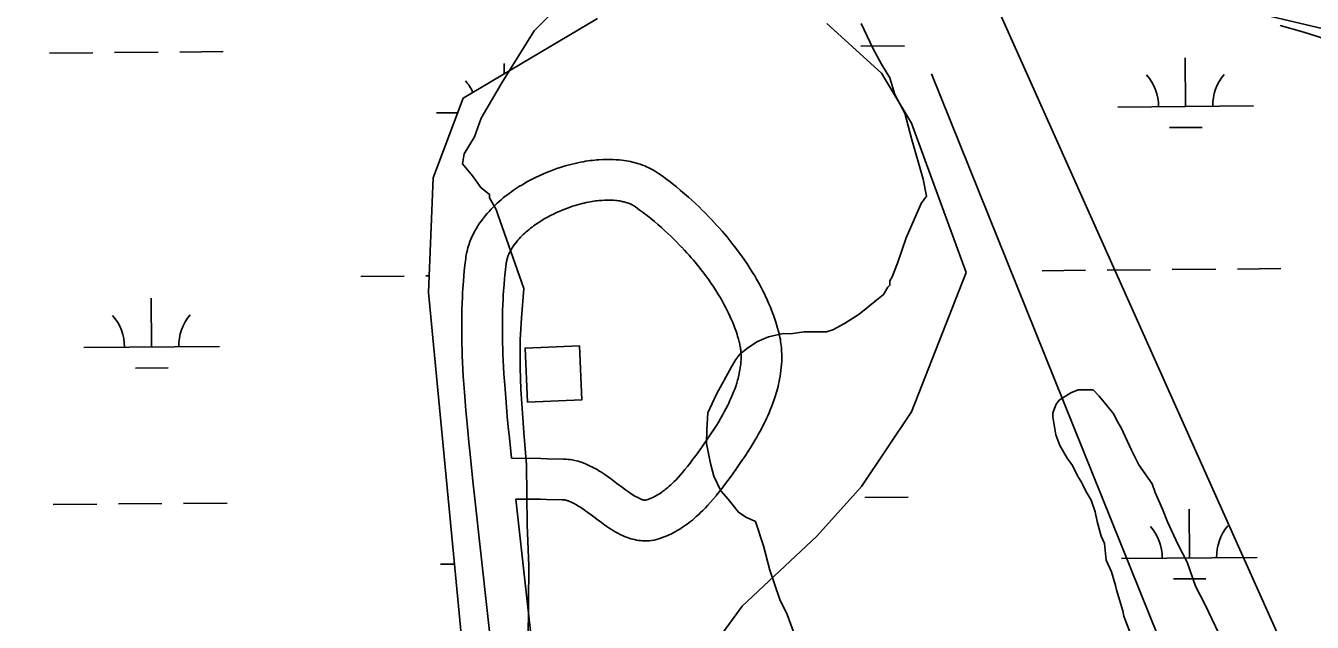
# Model space of a CAD drawing. Extents: x 3567028 to 3605064, y 510945 to 536587.
# Drawn here: x 3595142 to 3596090, y 529236 to 529676 of the extents above; entities that cross this region are included whole.
import ezdxf

# ---------------------------------------------------------------- set-up
doc = ezdxf.new("R2010")
doc.units = 0
for name, color, linetype in [('V-BLDG-OTLN', 7, 'Continuous'), ('V-ROAD-CNTR', 7, 'Continuous'), ('V-SITE-VEGE', 7, 'Continuous'), ('V-UTIL-LINE', 7, 'Continuous'), ('V-WETL-SWMP', 7, 'Continuous')]:
    doc.layers.add(name, color=color, linetype=linetype)

msp = doc.modelspace()

# ---------------------------------------------------------------- linework, layer by layer
at = {"layer": 'V-BLDG-OTLN'}
msp.add_lwpolyline([(3595512.07, 529398.45), (3595552.03, 529400.17), (3595550.32, 529440.13), (3595510.35, 529438.41)], close=True, dxfattribs=at)
at = {"layer": 'V-ROAD-CNTR'}
for points in [[(3595479.65, 529534.24), (3595480.91, 529535.83), (3595482.33, 529537.52), (3595483.78, 529539.15), (3595485.24, 529540.73), (3595486.72, 529542.24), (3595488.21, 529543.71), (3595489.71, 529545.12), (3595491.22, 529546.47), (3595492.73, 529547.78), (3595494.26, 529549.05), (3595495.77, 529550.27), (3595497.29, 529551.44), (3595498.81, 529552.58), (3595500.33, 529553.67), (3595501.84, 529554.73), (3595503.35, 529555.75), (3595504.84, 529556.72), (3595506.33, 529557.67), (3595507.82, 529558.58), (3595509.33, 529559.48), (3595512.22, 529561.13), (3595515.11, 529562.68), (3595517.95, 529564.11), (3595520.73, 529565.44), (3595523.45, 529566.66), (3595526.11, 529567.79), (3595528.71, 529568.83), (3595531.25, 529569.79), (3595533.72, 529570.67), (3595536.12, 529571.47), (3595538.46, 529572.21), (3595540.73, 529572.88), (3595542.94, 529573.48), (3595545.08, 529574.03), (3595547.16, 529574.53), (3595549.18, 529574.98), (3595551.14, 529575.38), (3595553.03, 529575.73), (3595554.87, 529576.05), (3595556.65, 529576.32), (3595558.37, 529576.56), (3595560.04, 529576.77), (3595561.66, 529576.94), (3595563.21, 529577.09), (3595564.78, 529577.21), (3595567.65, 529577.37), (3595570.37, 529577.45), (3595572.93, 529577.45), (3595575.31, 529577.38), (3595577.54, 529577.26), (3595579.61, 529577.09), (3595581.55, 529576.89), (3595583.35, 529576.65), (3595585.04, 529576.39), (3595586.61, 529576.11), (3595588.08, 529575.82), (3595589.45, 529575.51), (3595590.8, 529575.18), (3595593.1, 529574.54), (3595595.16, 529573.89), (3595596.95, 529573.26), (3595598.5, 529572.65), (3595599.84, 529572.09), (3595601.07, 529571.53), (3595602.98, 529570.59), (3595604.48, 529569.79), (3595605.64, 529569.11), (3595607.22, 529568.13), (3595608.72, 529567.12), (3595610.52, 529565.83), (3595612.22, 529564.6), (3595613.88, 529563.37), (3595615.53, 529562.13), (3595617.14, 529560.89), (3595618.75, 529559.64), (3595621.86, 529557.15), (3595624.88, 529554.66), (3595627.81, 529552.17), (3595630.63, 529549.7), (3595633.35, 529547.26), (3595635.96, 529544.84), (3595638.49, 529542.44), (3595640.91, 529540.08), (3595643.25, 529537.75), (3595645.49, 529535.47), (3595647.59, 529533.28)], [(3595503.15, 529515.59), (3595504.15, 529516.85), (3595505.06, 529517.93), (3595506, 529518.99), (3595506.96, 529520.04), (3595507.96, 529521.06), (3595508.98, 529522.05), (3595510.02, 529523.03), (3595511.08, 529523.98), (3595512.15, 529524.91), (3595513.24, 529525.82), (3595514.34, 529526.7), (3595515.45, 529527.56), (3595516.57, 529528.4), (3595517.69, 529529.21), (3595518.82, 529529.99), (3595519.95, 529530.76), (3595521.08, 529531.5), (3595522.21, 529532.22), (3595523.34, 529532.91), (3595524.43, 529533.55), (3595526.73, 529534.87), (3595528.97, 529536.07), (3595531.18, 529537.18), (3595533.35, 529538.22), (3595535.47, 529539.17), (3595537.56, 529540.06), (3595539.59, 529540.87), (3595541.57, 529541.62), (3595543.5, 529542.31), (3595545.37, 529542.93), (3595547.19, 529543.5), (3595548.95, 529544.02), (3595550.65, 529544.49), (3595552.3, 529544.91), (3595553.89, 529545.29), (3595555.42, 529545.63), (3595556.9, 529545.93), (3595558.33, 529546.2), (3595559.69, 529546.44), (3595561.01, 529546.64), (3595562.28, 529546.82), (3595563.49, 529546.97), (3595564.66, 529547.09), (3595565.78, 529547.2), (3595566.8, 529547.28), (3595568.91, 529547.4), (3595570.79, 529547.45), (3595572.51, 529547.45), (3595574.08, 529547.4), (3595575.52, 529547.33), (3595576.83, 529547.22), (3595578.03, 529547.09), (3595579.12, 529546.95), (3595580.12, 529546.8), (3595581.03, 529546.63), (3595581.86, 529546.47), (3595582.62, 529546.3), (3595583.24, 529546.15), (3595584.57, 529545.78), (3595585.62, 529545.45), (3595586.48, 529545.14), (3595587.21, 529544.85), (3595587.83, 529544.6), (3595588.28, 529544.39), (3595589.25, 529543.92), (3595589.85, 529543.59), (3595590.23, 529543.37), (3595590.91, 529542.95), (3595591.6, 529542.48), (3595593, 529541.48), (3595594.47, 529540.41), (3595595.93, 529539.33), (3595597.37, 529538.25), (3595598.79, 529537.16), (3595600.16, 529536.09), (3595602.94, 529533.87), (3595605.62, 529531.66), (3595608.21, 529529.46), (3595610.71, 529527.27), (3595613.13, 529525.09), (3595615.46, 529522.94), (3595617.71, 529520.81), (3595619.86, 529518.71), (3595621.94, 529516.64), (3595623.94, 529514.6), (3595625.91, 529512.53)], [(3595491.82, 529160.42), (3595472.98, 529329.59), (3595471.9, 529340.31), (3595469.83, 529360.32), (3595468.93, 529369.12), (3595468.11, 529377.41), (3595467.37, 529385.19), (3595466.71, 529392.51), (3595466.13, 529399.39), (3595465.62, 529405.85), (3595465.19, 529411.92), (3595464.82, 529417.62), (3595464.51, 529422.98), (3595464.27, 529428.01), (3595464.06, 529432.73), (3595463.91, 529437.17), (3595463.79, 529441.32), (3595463.71, 529445.23), (3595463.66, 529448.9), (3595463.64, 529452.33), (3595463.64, 529455.58), (3595463.7, 529461.61), (3595463.81, 529466.92), (3595463.96, 529471.57), (3595464.14, 529475.65), (3595464.33, 529479.21), (3595464.52, 529482.36), (3595464.91, 529487.8), (3595465.25, 529491.91), (3595465.55, 529495.01), (3595466.03, 529499.63), (3595466.59, 529504.31), (3595466.78, 529505.67), (3595467.01, 529507.05), (3595467.27, 529508.42), (3595467.57, 529509.77), (3595467.9, 529511.1), (3595468.26, 529512.4), (3595468.64, 529513.68), (3595469.05, 529514.94), (3595469.49, 529516.18), (3595469.94, 529517.38), (3595470.42, 529518.58), (3595470.95, 529519.82), (3595471.97, 529522.03), (3595473.1, 529524.23), (3595474.29, 529526.35), (3595475.53, 529528.39), (3595476.82, 529530.35), (3595478.15, 529532.25), (3595479.39, 529533.9)], [(3595647.71, 529533.15), (3595649.72, 529531), (3595651.7, 529528.83), (3595653.61, 529526.7), (3595655.43, 529524.61), (3595657.19, 529522.57), (3595658.86, 529520.57), (3595660.47, 529518.62), (3595662.01, 529516.71), (3595663.49, 529514.84), (3595664.92, 529512.99), (3595667.59, 529509.45), (3595670.04, 529506.05), (3595672.29, 529502.83), (3595674.34, 529499.78), (3595676.22, 529496.89), (3595677.93, 529494.15), (3595679.5, 529491.57), (3595680.93, 529489.12), (3595682.23, 529486.82), (3595683.43, 529484.64), (3595684.52, 529482.59), (3595685.51, 529480.66), (3595686.42, 529478.85), (3595687.28, 529477.09), (3595688.77, 529473.9), (3595690.03, 529471.05), (3595691.08, 529468.55), (3595691.97, 529466.34), (3595692.71, 529464.4), (3595693.36, 529462.66), (3595694.38, 529459.72), (3595695.12, 529457.46), (3595695.66, 529455.73), (3595696.4, 529453.19), (3595697.1, 529450.62), (3595697.48, 529449.09), (3595697.82, 529447.58), (3595698.12, 529446.09), (3595698.39, 529444.62), (3595698.62, 529443.17), (3595698.82, 529441.75), (3595698.98, 529440.35), (3595699.13, 529438.9), (3595699.33, 529436.26), (3595699.43, 529433.62), (3595699.45, 529431.09), (3595699.39, 529428.64), (3595699.26, 529426.27), (3595699.08, 529423.98), (3595698.84, 529421.77), (3595698.56, 529419.64), (3595698.24, 529417.59), (3595697.89, 529415.6), (3595697.51, 529413.69), (3595697.11, 529411.84), (3595696.69, 529410.06), (3595696.25, 529408.34), (3595695.8, 529406.68), (3595695.34, 529405.08), (3595694.86, 529403.49), (3595693.91, 529400.56), (3595692.93, 529397.79), (3595691.95, 529395.21), (3595690.99, 529392.8), (3595690.05, 529390.56), (3595689.13, 529388.46), (3595688.24, 529386.52), (3595687.38, 529384.7), (3595686.53, 529382.97), (3595684.95, 529379.85), (3595683.49, 529377.1), (3595682.17, 529374.72), (3595680.99, 529372.65), (3595679.93, 529370.82), (3595678.07, 529367.73), (3595676.6, 529365.37), (3595674.39, 529361.93), (3595672.14, 529358.56), (3595669.02, 529353.97), (3595666.09, 529349.7), (3595663.3, 529345.71), (3595660.64, 529341.99), (3595658.1, 529338.54), (3595655.68, 529335.33), (3595653.36, 529332.36), (3595651.23, 529329.72)], [(3595500.31, 529357.16), (3595498.78, 529372.13), (3595497.97, 529380.31), (3595497.24, 529387.96), (3595496.59, 529395.12), (3595496.03, 529401.82), (3595495.54, 529408.09), (3595495.12, 529413.95), (3595494.76, 529419.44), (3595494.47, 529424.58), (3595494.23, 529429.39), (3595494.04, 529433.89), (3595493.89, 529438.1), (3595493.79, 529442.05), (3595493.71, 529445.74), (3595493.66, 529449.2), (3595493.64, 529452.44), (3595493.64, 529455.45), (3595493.69, 529461.15), (3595493.8, 529466.11), (3595493.94, 529470.43), (3595494.1, 529474.22), (3595494.28, 529477.52), (3595494.45, 529480.38), (3595494.82, 529485.46), (3595495.13, 529489.23), (3595495.4, 529492.04), (3595495.85, 529496.29), (3595496.34, 529500.47), (3595496.43, 529501.13), (3595496.54, 529501.73), (3595496.65, 529502.33), (3595496.78, 529502.93), (3595496.93, 529503.53), (3595497.09, 529504.12), (3595497.27, 529504.72), (3595497.47, 529505.32), (3595497.67, 529505.91), (3595497.9, 529506.51), (3595498.14, 529507.09), (3595498.36, 529507.61), (3595498.94, 529508.87), (3595499.54, 529510.04), (3595500.2, 529511.21), (3595500.9, 529512.36), (3595501.65, 529513.51), (3595502.44, 529514.64), (3595503.41, 529515.93)], [(3595625.79, 529512.66), (3595627.69, 529510.63), (3595629.46, 529508.7), (3595631.14, 529506.81), (3595632.76, 529504.97), (3595634.31, 529503.16), (3595635.79, 529501.4), (3595637.21, 529499.67), (3595638.56, 529497.99), (3595639.86, 529496.35), (3595641.08, 529494.78), (3595643.45, 529491.63), (3595645.59, 529488.68), (3595647.54, 529485.88), (3595649.31, 529483.25), (3595650.92, 529480.76), (3595652.38, 529478.43), (3595653.72, 529476.22), (3595654.93, 529474.16), (3595656.03, 529472.21), (3595657.03, 529470.39), (3595657.94, 529468.67), (3595658.77, 529467.06), (3595659.53, 529465.55), (3595660.2, 529464.18), (3595661.46, 529461.49), (3595662.48, 529459.17), (3595663.34, 529457.14), (3595664.04, 529455.37), (3595664.64, 529453.83), (3595665.12, 529452.51), (3595665.97, 529450.1), (3595666.54, 529448.34), (3595666.94, 529447.06), (3595667.53, 529445.06), (3595668.06, 529443.1), (3595668.28, 529442.2), (3595668.48, 529441.32), (3595668.65, 529440.45), (3595668.81, 529439.58), (3595668.95, 529438.73), (3595669.06, 529437.88), (3595669.17, 529437.04), (3595669.24, 529436.28), (3595669.37, 529434.56), (3595669.43, 529432.94), (3595669.44, 529431.35), (3595669.41, 529429.8), (3595669.32, 529428.28), (3595669.2, 529426.78), (3595669.05, 529425.32), (3595668.86, 529423.89), (3595668.64, 529422.49), (3595668.4, 529421.12), (3595668.14, 529419.79), (3595667.85, 529418.49), (3595667.55, 529417.21), (3595667.24, 529415.97), (3595666.91, 529414.77), (3595666.57, 529413.58), (3595666.24, 529412.48), (3595665.49, 529410.19), (3595664.75, 529408.08), (3595663.99, 529406.07), (3595663.24, 529404.19), (3595662.49, 529402.42), (3595661.76, 529400.74), (3595661.04, 529399.17), (3595660.34, 529397.69), (3595659.68, 529396.34), (3595658.33, 529393.68), (3595657.11, 529391.39), (3595656, 529389.39), (3595655, 529387.63), (3595654.12, 529386.12), (3595652.48, 529383.39), (3595651.24, 529381.41), (3595649.29, 529378.37), (3595647.26, 529375.32), (3595644.25, 529370.9), (3595641.43, 529366.79), (3595638.8, 529363.03), (3595636.34, 529359.59), (3595634.04, 529356.45), (3595631.89, 529353.61), (3595629.87, 529351.03), (3595627.9, 529348.59)], [(3595628.07, 529348.8), (3595626.21, 529346.58), (3595624.55, 529344.68), (3595623, 529342.96), (3595621.54, 529341.41), (3595620.17, 529340.02), (3595618.89, 529338.76), (3595617.68, 529337.63), (3595616.56, 529336.62), (3595615.51, 529335.7), (3595614.52, 529334.87), (3595613.6, 529334.13), (3595612.73, 529333.46), (3595611.92, 529332.85), (3595611.22, 529332.34), (3595609.73, 529331.33), (3595608.49, 529330.53), (3595607.4, 529329.88), (3595606.46, 529329.35), (3595605.62, 529328.9), (3595604.96, 529328.57), (3595603.6, 529327.93), (3595602.65, 529327.51), (3595601.99, 529327.25), (3595600.87, 529326.83), (3595599.86, 529326.49), (3595599.6, 529326.41), (3595599.43, 529326.37), (3595599.28, 529326.34), (3595599.12, 529326.33), (3595598.96, 529326.32), (3595598.79, 529326.31), (3595598.58, 529326.32), (3595598.35, 529326.34), (3595598.11, 529326.37), (3595597.83, 529326.42), (3595597.53, 529326.48), (3595597.2, 529326.56), (3595596.84, 529326.66), (3595596.46, 529326.78), (3595596.05, 529326.92), (3595595.64, 529327.08), (3595595.21, 529327.25), (3595594.81, 529327.42), (3595593.78, 529327.91), (3595592.79, 529328.42), (3595591.76, 529328.99), (3595590.71, 529329.62), (3595589.65, 529330.28), (3595588.57, 529330.98), (3595587.5, 529331.7), (3595586.47, 529332.42), (3595584.28, 529333.99), (3595582.19, 529335.54), (3595578.02, 529338.68), (3595574.21, 529341.51), (3595572.44, 529342.8), (3595570.76, 529343.99), (3595569.14, 529345.11), (3595567.59, 529346.14), (3595566.11, 529347.1), (3595564.68, 529347.99), (3595563.32, 529348.8), (3595562.01, 529349.55), (3595560.77, 529350.24), (3595559.57, 529350.86), (3595558.37, 529351.47), (3595556.25, 529352.45), (3595554.27, 529353.29), (3595552.48, 529353.96), (3595550.87, 529354.51), (3595549.44, 529354.94), (3595548.16, 529355.29), (3595546.92, 529355.59), (3595545, 529355.98), (3595543.43, 529356.24), (3595542.14, 529356.4), (3595540.38, 529356.56), (3595538.71, 529356.63), (3595526.56, 529356.89), (3595521.99, 529356.96), (3595500.31, 529357.16)], [(3595651.05, 529329.51), (3595649.01, 529327.08), (3595646.98, 529324.74), (3595645.03, 529322.59), (3595643.16, 529320.61), (3595641.37, 529318.79), (3595639.66, 529317.12), (3595638.03, 529315.58), (3595636.47, 529314.17), (3595634.97, 529312.87), (3595633.56, 529311.68), (3595632.2, 529310.59), (3595630.91, 529309.59), (3595629.68, 529308.67), (3595628.46, 529307.79), (3595626.28, 529306.3), (3595624.28, 529305.02), (3595622.49, 529303.95), (3595620.89, 529303.05), (3595619.47, 529302.29), (3595618.15, 529301.62), (3595615.98, 529300.6), (3595614.26, 529299.85), (3595612.89, 529299.3), (3595610.94, 529298.56), (3595608.83, 529297.85), (3595607.11, 529297.35), (3595605.31, 529296.94), (3595603.54, 529296.64), (3595601.8, 529296.44), (3595600.09, 529296.33), (3595598.43, 529296.31), (3595596.84, 529296.36), (3595595.28, 529296.49), (3595593.78, 529296.68), (3595592.33, 529296.92), (3595590.94, 529297.21), (3595589.6, 529297.53), (3595588.31, 529297.89), (3595587.07, 529298.28), (3595585.88, 529298.7), (3595584.72, 529299.13), (3595583.61, 529299.58), (3595582.47, 529300.07), (3595580.5, 529301), (3595578.59, 529301.99), (3595576.79, 529302.99), (3595575.1, 529304), (3595573.5, 529305), (3595571.99, 529305.98), (3595570.55, 529306.95), (3595569.16, 529307.92), (3595566.62, 529309.74), (3595564.26, 529311.49), (3595560.04, 529314.66), (3595556.44, 529317.34), (3595554.95, 529318.42), (3595553.56, 529319.41), (3595552.29, 529320.29), (3595551.12, 529321.07), (3595550.04, 529321.76), (3595549.06, 529322.38), (3595548.16, 529322.91), (3595547.33, 529323.39), (3595546.58, 529323.8), (3595545.88, 529324.17), (3595545.31, 529324.45), (3595544.1, 529325.02), (3595543.14, 529325.42), (3595542.35, 529325.72), (3595541.7, 529325.94), (3595541.14, 529326.11), (3595540.67, 529326.24), (3595540.38, 529326.31), (3595539.6, 529326.47), (3595539.14, 529326.54), (3595538.91, 529326.57), (3595538.37, 529326.62), (3595537.73, 529326.65), (3595526.02, 529326.89), (3595521.62, 529326.96), (3595517.8, 529327), (3595503.45, 529327.02)], [(3595552.92, 528596.46), (3595547.94, 528693.6), (3595542.96, 528790.8), (3595535.16, 528941.07), (3595531.24, 529016.21), (3595527.28, 529091.37), (3595526.86, 529098.99), (3595526.4, 529106.38), (3595525.92, 529113.53), (3595525.42, 529120.45), (3595524.91, 529127.15), (3595524.38, 529133.64), (3595523.85, 529139.93), (3595522.76, 529152.06), (3595521.66, 529163.52), (3595503.45, 529327.02)]]:
    msp.add_lwpolyline(points, dxfattribs=at)
at = {"layer": 'V-SITE-VEGE'}
for points in [[(3595529.43, 529684.7), (3595516.93, 529672.31), (3595493.1, 529633.83), (3595478.04, 529607.76), (3595472.99, 529594.09), (3595465.47, 529581.68), (3595464.19, 529574.21), (3595471.62, 529565.47), (3595477.8, 529556.72), (3595484, 529551.71), (3595483.99, 529549.23), (3595488.93, 529540.49), (3595490.16, 529536.75), (3595509.44, 529482.43)], [(3596066.77, 529676.2), (3596084.18, 529671.14), (3596100.34, 529666.08), (3596114.01, 529661.04), (3596117.74, 529661.02), (3596155.05, 529652.14), (3596173.7, 529647.07), (3596202.3, 529640.71), (3596223.46, 529639.37), (3596265.76, 529634.19), (3596295.62, 529631.57), (3596337.94, 529630.12), (3596407.65, 529629.8), (3596432.57, 529634.67), (3596467.47, 529643.22), (3596479.93, 529646.9), (3596533.52, 529660.34), (3596545.98, 529662.77), (3596585.87, 529675.04), (3596612.06, 529684.87)], [(3595698.11, 529253.02), (3595690.55, 529274.78), (3595686.05, 529292.64), (3595680, 529310.51), (3595676.92, 529312.08), (3595673.06, 529313.67), (3595667.66, 529317.59), (3595659.99, 529326.95), (3595654.62, 529333.2), (3595649.29, 529344.09), (3595647.05, 529353.41), (3595644.07, 529368.16), (3595644.16, 529378.23), (3595645.04, 529390.62), (3595651.35, 529404.51), (3595662.37, 529424.57), (3595665.52, 529429.96), (3595668.65, 529433.81), (3595674.11, 529438.42), (3595681.13, 529443.01), (3595689.68, 529446.81), (3595700.55, 529449.04), (3595705.97, 529448.99), (3595716.06, 529450.46), (3595732.33, 529450.32), (3595736.99, 529451.83), (3595745.55, 529456.41), (3595756.46, 529463.29), (3595774.41, 529477.86), (3595777.55, 529483.26), (3595779.11, 529484.79), (3595779.14, 529487.89), (3595780.72, 529490.98), (3595784.68, 529501.02), (3595791.03, 529519.56), (3595802.1, 529545.04), (3595806.02, 529550.43), (3595803.58, 529562.89), (3595795.01, 529592.8), (3595790.12, 529611.5), (3595782.71, 529625.23), (3595779.03, 529637.69), (3595772.86, 529647.68), (3595766.68, 529658.91), (3595758.06, 529677.62)], [(3595509.44, 529482.43), (3595507.7, 529460.75), (3595506.79, 529444.48), (3595506.61, 529423.56), (3595507.26, 529408.06), (3595509.31, 529376.27), (3595511.43, 529352.23), (3595511.83, 529308.06), (3595513.13, 529277.83), (3595512.65, 529222.05)], [(3596024.07, 529222.36), (3596011.13, 529249.59), (3596004.27, 529262.82), (3595998.22, 529280.69), (3595991.36, 529293.92), (3595983.75, 529310.26), (3595979.96, 529319.59), (3595974.64, 529332.03), (3595972.36, 529338.25), (3595962.41, 529352.28), (3595957.08, 529363.18), (3595949.47, 529379.51), (3595946.42, 529384.96), (3595944.13, 529389.63), (3595938, 529397.43), (3595933.39, 529402.9), (3595928.78, 529407.58), (3595917.94, 529407.68), (3595912.49, 529405.4), (3595903.93, 529400.05), (3595901.57, 529396.97), (3595899.2, 529390.79), (3595899.17, 529387.69), (3595901.38, 529374.5), (3595904.42, 529366.72), (3595909.76, 529357.38), (3595913.59, 529351.92), (3595917.4, 529344.14), (3595919.69, 529340.25), (3595924.27, 529331.68), (3595927.32, 529326.23), (3595930.35, 529317.69), (3595931.84, 529310.7), (3595934.84, 529299.83), (3595937.12, 529294.38), (3595938.57, 529281.97), (3595942.37, 529273.42), (3595945.38, 529263.32), (3595946.13, 529260.21), (3595950.65, 529244.68), (3595951.39, 529240.79), (3595957.46, 529225.25)], [(3595708.74, 529227.35), (3595703.44, 529242.12), (3595698.11, 529253.02)]]:
    msp.add_lwpolyline(points, dxfattribs=at)
at = {"layer": 'V-UTIL-LINE'}
for points in [[(3596327.84, 519244.75), (3596555.73, 520553.55), (3596608.67, 520856.41), (3596642.75, 521383.23), (3596692.82, 522850), (3596727.62, 524403.39), (3596836.4, 524401.59), (3596810.27, 524627.49), (3596703.19, 525544.98), (3596437.4, 527490.36), (3596297.25, 528599.71), (3596136.12, 529068.6), (3595798.55, 529823.13), (3595723.95, 529790.57), (3593807.53, 530393.43), (3590721.46, 531321.39), (3590641.14, 531392.88), (3586481.85, 532688.71), (3586460.6, 532628.87), (3586412.1, 532649.96), (3586125.99, 532775.17), (3585921.61, 532944.8), (3585269.66, 534343.27), (3585128.28, 534649.82)], [(3600302.03, 532261.69), (3599387.33, 531564.85), (3598448.78, 530851.5), (3597071.87, 529854.58), (3596910.59, 529777.95), (3596790.14, 529728.93), (3596673.13, 529707.05), (3596536.48, 529669.56), (3596404.56, 529661.82), (3596264.24, 529656.26), (3596114.31, 529669.9), (3596048.54, 529685.4)], [(3596791.88, 524361.7), (3596739.46, 524786.91), (3596601.02, 525839.47), (3596474.48, 526775.98), (3596370.98, 527406.96), (3596363.37, 527498.27), (3596200.37, 528670.95), (3595809.75, 529640.43)]]:
    msp.add_lwpolyline(points, dxfattribs=at)
at = {"layer": 'V-WETL-SWMP'}
for p, q in [((3595563.8, 529681.29), (3595464.73, 529622.58)), ((3595772.96, 529640.92), (3595732.59, 529677.62)), ((3595757.8, 529660.83), (3595789.79, 529661.1)), ((3595159.91, 529655.78), (3595191.91, 529656.05)), ((3595207.91, 529656.19), (3595239.91, 529656.46)), ((3595255.91, 529656.59), (3595287.9, 529656.86)), ((3595997.02, 529616.41), (3595996.72, 529652.41)), ((3595494.89, 529640.45), (3595494.83, 529648.18)), ((3595794.97, 529604.23), (3595772.96, 529640.92)), ((3595464.73, 529622.58), (3595442.71, 529563.87)), ((3595947.02, 529615.99), (3596047.02, 529616.84)), ((3595445.13, 529611.76), (3595460.72, 529611.89)), ((3595835.34, 529494.15), (3595794.97, 529604.23)), ((3595985.15, 529600.88), (3596009.15, 529601.08)), ((3595442.71, 529563.87), (3595439.04, 529479.47)), ((3595389.31, 529491.21), (3595421.3, 529491.48)), ((3595437.3, 529491.62), (3595439.57, 529491.64)), ((3595794.97, 529391.4), (3595835.34, 529494.15)), ((3595891.2, 529495.45), (3595923.19, 529495.72)), ((3595939.19, 529495.85), (3595971.19, 529496.12)), ((3595987.19, 529496.26), (3596019.19, 529496.53)), ((3596035.19, 529496.66), (3596067.19, 529496.93)), ((3595235.15, 529439.17), (3595234.84, 529475.17)), ((3595439.04, 529479.47), (3595497.75, 528870.34)), ((3595185.15, 529438.75), (3595285.15, 529439.59)), ((3595223.28, 529423.64), (3595247.28, 529423.84)), ((3595758.28, 529336.36), (3595794.97, 529391.4)), ((3595725.25, 529299.67), (3595758.28, 529336.36)), ((3595760.6, 529328.16), (3595792.6, 529328.43)), ((3595162.72, 529323.12), (3595194.72, 529323.39)), ((3595210.71, 529323.53), (3595242.71, 529323.8)), ((3595258.71, 529323.93), (3595290.71, 529324.2)), ((3595999.83, 529283.75), (3595999.53, 529319.75)), ((3595670.21, 529248.3), (3595725.25, 529299.67)), ((3595949.83, 529283.33), (3596049.83, 529284.17)), ((3595447.94, 529279.1), (3595458.34, 529279.18)), ((3595987.96, 529268.22), (3596011.96, 529268.42)), ((3595640.86, 529207.93), (3595670.21, 529248.3))]:
    msp.add_line(p, q, dxfattribs=at)
for centre, start, end in [((3595439.89, 529612.19), 24.58285, 41.25519), ((3595941.78, 529616.42), 359.71153, 41.25519), ((3596052.26, 529617.35), 139.71153, 181.25518), ((3595179.9, 529439.18), 359.71153, 41.25519), ((3595290.38, 529440.11), 139.71153, 181.25518), ((3595944.58, 529283.76), 359.71153, 41.25519), ((3596055.07, 529284.69), 139.71153, 181.25518)]:
    msp.add_arc(centre, 35.25, start, end, dxfattribs=at)

doc.saveas('drawing.dxf')
